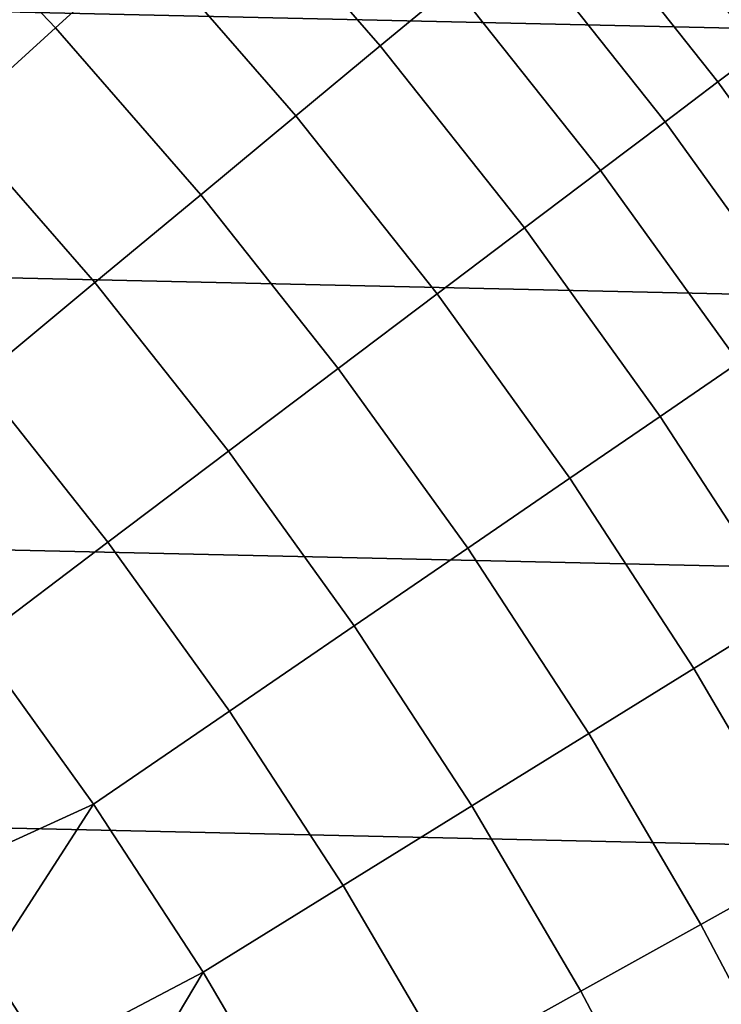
# Model space of a CAD drawing. Header units: metres. Extents: x -28 to 70, y -218 to 28.
# Tile 389 of 463: x 14.32 to 17.19, y 9.2 to 13.22. Entities that reach past the tile are written whole.
import ezdxf

# ---------------------------------------------------------------- set-up
doc = ezdxf.new("R2010")
doc.units = ezdxf.units.M
doc.layers.add('solid_10_261_432_XXX', color=7, linetype='CONTINUOUS')

msp = doc.modelspace()

# ---------------------------------------------------------------- linework, layer by layer
at = {"layer": 'solid_10_261_432_XXX'}
for points in [[(-22.95075, 15.149687, -5), (23.60734, 14.104733, -5), (24.216385, 13.031374, -5), (-23.60734, 14.104733, -5)], [(14.840863, 13.529234, 155.052612), (14.200201, 14.200201, 155.052612), (13.843228, 13.843228, 156.494385), (14.467786, 13.18913, 156.494385)], [(-23.60734, 14.104733, -5), (24.216385, 13.031374, -5), (24.776649, 11.93179, -5), (-24.216385, 13.031374, -5)], [(16.093163, 13.363592, 152.1147), (15.458814, 14.09257, 152.1147), (15.171379, 13.83054, 153.591949), (15.793933, 13.115115, 153.591949)], [(17.53277, 13.240134, 144.561661), (16.902588, 14.03573, 144.561661), (16.833237, 13.978142, 146.086594), (17.460835, 13.185809, 146.086594)], [(17.460835, 13.185809, 146.086594), (16.833237, 13.978142, 146.086594), (16.7174, 13.881952, 147.606766), (17.340677, 13.095072, 147.606766)], [(17.340677, 13.095072, 147.606766), (16.7174, 13.881952, 147.606766), (16.55526, 13.747313, 149.119751), (17.172493, 12.968064, 149.119751)], [(14.467786, 13.18913, 156.494385), (13.843228, 13.843228, 156.494385), (13.446095, 13.446095, 157.914993), (14.052734, 12.81076, 157.914993)], [(15.793933, 13.115115, 153.591949), (15.171379, 13.83054, 153.591949), (14.840863, 13.529234, 155.052612), (15.449855, 12.829396, 155.052612)], [(17.172493, 12.968064, 149.119751), (16.55526, 13.747313, 149.119751), (16.347071, 13.574435, 150.623184), (16.956543, 12.804986, 150.623184)], [(16.956543, 12.804986, 150.623184), (16.347071, 13.574435, 150.623184), (16.093163, 13.363592, 152.1147), (16.693167, 12.606094, 152.1147)], [(15.449855, 12.829396, 155.052612), (14.840863, 13.529234, 155.052612), (14.467786, 13.18913, 156.494385), (15.061468, 12.506884, 156.494385)], [(16.693167, 12.606094, 152.1147), (16.093163, 13.363592, 152.1147), (15.793933, 13.115115, 153.591949), (16.382782, 12.371702, 153.591949)], [(15.061468, 12.506884, 156.494385), (14.467786, 13.18913, 156.494385), (14.052734, 12.81076, 157.914993), (14.629385, 12.148087, 157.914993)], [(16.382782, 12.371702, 153.591949), (15.793933, 13.115115, 153.591949), (15.449855, 12.829396, 155.052612), (16.025875, 12.102179, 155.052612)], [(17.92695, 12.280247, 147.606766), (17.340677, 13.095072, 147.606766), (17.172493, 12.968064, 149.119751), (17.753078, 12.161142, 149.119751)], [(-24.216385, 13.031374, -5), (24.776649, 11.93179, -5), (25.28702, 10.80817, -5), (-24.776649, 11.93179, -5)], [(17.753078, 12.161142, 149.119751), (17.172493, 12.968064, 149.119751), (16.956543, 12.804986, 150.623184), (17.529827, 12.008211, 150.623184)], [(14.629385, 12.148087, 157.914993), (14.052734, 12.81076, 157.914993), (13.596363, 12.394723, 159.312195), (14.154286, 11.75357, 159.312195)], [(16.025875, 12.102179, 155.052612), (15.449855, 12.829396, 155.052612), (15.061468, 12.506884, 156.494385), (15.623008, 11.797948, 156.494385)], [(17.529827, 12.008211, 150.623184), (16.956543, 12.804986, 150.623184), (16.693167, 12.606094, 152.1147), (17.257547, 11.821695, 152.1147)], [(17.257547, 11.821695, 152.1147), (16.693167, 12.606094, 152.1147), (16.382782, 12.371702, 153.591949), (16.936668, 11.601888, 153.591949)], [(15.623008, 11.797948, 156.494385), (15.061468, 12.506884, 156.494385), (14.629385, 12.148087, 157.914993), (15.174816, 11.459489, 157.914993)], [(16.936668, 11.601888, 153.591949), (16.382782, 12.371702, 153.591949), (16.025875, 12.102179, 155.052612), (16.567696, 11.349135, 155.052612)], [(15.174816, 11.459489, 157.914993), (14.629385, 12.148087, 157.914993), (14.154286, 11.75357, 159.312195), (14.682004, 11.087335, 159.312195)], [(16.567696, 11.349135, 155.052612), (16.025875, 12.102179, 155.052612), (15.623008, 11.797948, 156.494385), (16.151209, 11.063835, 156.494385)], [(-24.776649, 11.93179, -5), (25.28702, 10.80817, -5), (25.74646, 9.662806, -5), (-25.28702, 10.80817, -5)], [(16.151209, 11.063835, 156.494385), (15.623008, 11.797948, 156.494385), (15.174816, 11.459489, 157.914993), (15.687863, 10.746436, 157.914993)], [(17.785101, 11.012068, 152.1147), (17.257547, 11.821695, 152.1147), (16.936668, 11.601888, 153.591949), (17.454412, 10.807315, 153.591949)], [(14.682004, 11.087335, 159.312195), (14.154286, 11.75357, 159.312195), (13.636919, 11.323954, 160.683807), (14.145348, 10.682071, 160.683807)], [(17.454412, 10.807315, 153.591949), (16.936668, 11.601888, 153.591949), (16.567696, 11.349135, 155.052612), (17.07416, 10.571872, 155.052612)], [(15.687863, 10.746436, 157.914993), (15.174816, 11.459489, 157.914993), (14.682004, 11.087335, 159.312195), (15.17839, 10.397438, 159.312195)], [(17.07416, 10.571872, 155.052612), (16.567696, 11.349135, 155.052612), (16.151209, 11.063835, 156.494385), (16.644941, 10.30611, 156.494385)], [(15.17839, 10.397438, 159.312195), (14.682004, 11.087335, 159.312195), (14.145348, 10.682071, 160.683807), (14.62359, 10.017392, 160.683807)], [(16.644941, 10.30611, 156.494385), (16.151209, 11.063835, 156.494385), (15.687863, 10.746436, 157.914993), (16.167431, 10.010449, 157.914993)], [(-25.28702, 10.80817, -5), (25.74646, 9.662806, -5), (26.154049, 8.497979, -5), (-25.74646, 9.662806, -5)], [(17.934908, 9.989677, 153.591949), (17.454412, 10.807315, 153.591949), (17.07416, 10.571872, 155.052612), (17.544186, 9.772048, 155.052612)], [(16.167431, 10.010449, 157.914993), (15.687863, 10.746436, 157.914993), (15.17839, 10.397438, 159.312195), (15.642384, 9.685353, 159.312195)], [(14.62359, 10.017392, 160.683807), (14.145348, 10.682071, 160.683807), (13.70248, 10.06191, 162.026337), (13.952978, 9.711559, 162.026337)], [(17.544186, 9.772048, 155.052612), (17.07416, 10.571872, 155.052612), (16.644941, 10.30611, 156.494385), (17.103151, 9.526393, 156.494385)], [(15.642384, 9.685353, 159.312195), (15.17839, 10.397438, 159.312195), (14.62359, 10.017392, 160.683807), (15.070623, 9.331335, 160.683807)], [(17.103151, 9.526393, 156.494385), (16.644941, 10.30611, 156.494385), (16.167431, 10.010449, 157.914993), (16.612497, 9.2531, 157.914993)], [(14.62359, 10.017392, 160.683807), (13.952978, 9.711559, 162.026337), (14.194521, 9.354976, 162.026337)], [(15.070623, 9.331335, 160.683807), (14.62359, 10.017392, 160.683807), (14.194521, 9.354976, 162.026337), (14.426952, 8.992388, 162.026337)], [(16.612497, 9.2531, 157.914993), (16.167431, 10.010449, 157.914993), (15.642384, 9.685353, 159.312195), (16.072996, 8.9526, 159.312195)], [(17.976774, 8.951369, 155.052612), (17.544186, 9.772048, 155.052612), (17.103151, 9.526393, 156.494385), (17.524864, 8.726345, 156.494385)], [(-25.74646, 9.662806, -5), (26.154049, 8.497979, -5), (26.508976, 7.316027, -5), (-26.154049, 8.497979, -5)], [(16.072996, 8.9526, 159.312195), (15.642384, 9.685353, 159.312195), (15.070623, 9.331335, 160.683807), (15.485496, 8.625364, 160.683807)], [(17.524864, 8.726345, 156.494385), (17.103151, 9.526393, 156.494385), (16.612497, 9.2531, 157.914993), (17.022112, 8.476005, 157.914993)], [(14.426952, 8.992388, 162.026337), (14.194521, 9.354976, 162.026337), (13.446527, 9.167686, 163.368866), (13.886783, 8.486036, 163.368866)], [(15.070623, 9.331335, 160.683807), (14.426952, 8.992388, 162.026337), (14.650124, 8.624028, 162.026337)], [(15.070623, 9.331335, 160.683807), (14.650124, 8.624028, 162.026337), (14.863893, 8.250134, 162.026337), (15.485496, 8.625364, 160.683807)], [(17.022112, 8.476005, 157.914993), (16.612497, 9.2531, 157.914993), (16.072996, 8.9526, 159.312195), (16.469307, 8.200741, 159.312195)]]:
    msp.add_3dface(points, dxfattribs=at)

doc.saveas('drawing.dxf')
